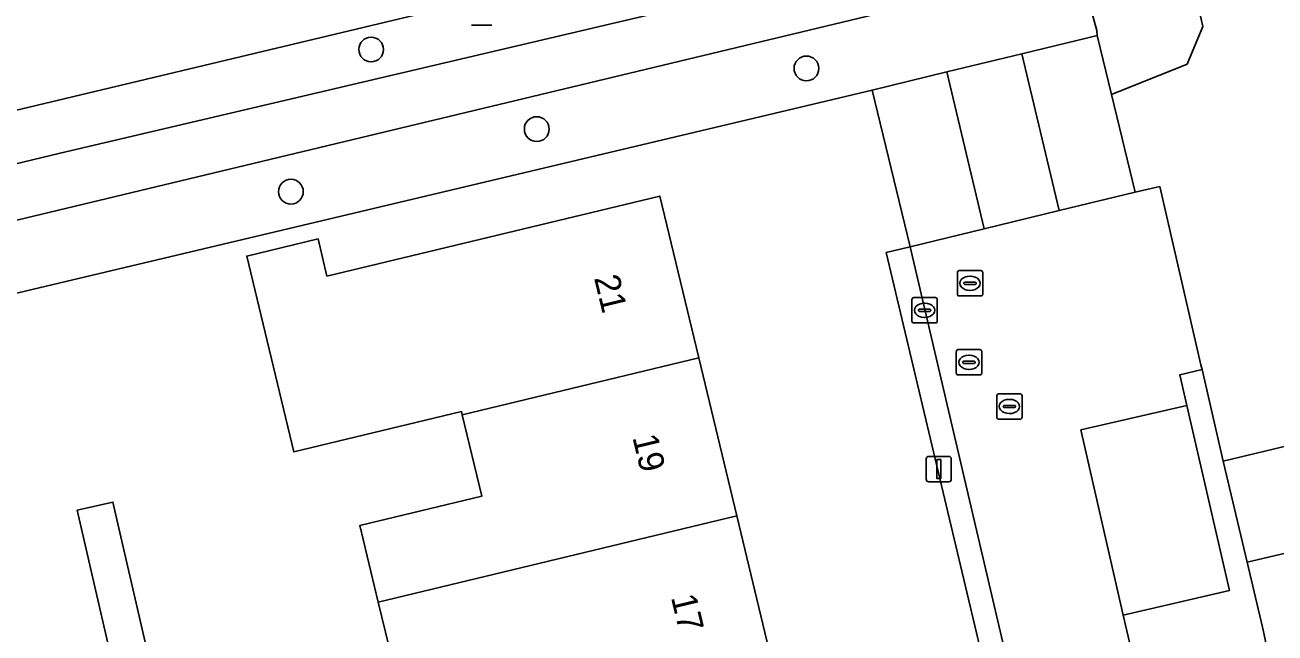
# Model space of a CAD drawing. Extents: x 157648 to 158502, y 379212 to 380938.
# Drawn here: x 158196.62 to 158245.9, y 380856.45 to 380880.43 of the extents above; entities that cross this region are included whole.
import ezdxf

# ---------------------------------------------------------------- set-up
doc = ezdxf.new("R2010")
doc.units = 0
for name, color, linetype in [('IMGEO_Berm_groen', 7, 'Continuous'), ('IMGEO_Boom', 7, 'Continuous'), ('IMGEO_Brandkraan', 7, 'Continuous'), ('IMGEO_Erf', 7, 'Continuous'), ('IMGEO_Fietspad_gesloten', 7, 'Continuous'), ('IMGEO_Groenvoorziening', 7, 'Continuous'), ('IMGEO_Kolk', 7, 'Continuous'), ('IMGEO_Lichtmast', 7, 'Continuous'), ('IMGEO_Muur', 7, 'Continuous'), ('IMGEO_Pand', 7, 'Continuous'), ('IMGEO_Pand_nummerreeks', 7, 'Continuous'), ('IMGEO_Parkeervlak_open', 7, 'Continuous'), ('IMGEO_Rijbaan_lokaal_open', 7, 'Continuous'), ('IMGEO_Rioolput', 7, 'Continuous'), ('IMGEO_Voetpad_open', 7, 'Continuous')]:
    doc.layers.add(name, color=color, linetype=linetype)

msp = doc.modelspace()

# ---------------------------------------------------------------- linework, layer by layer
at = {"layer": 'IMGEO_Berm_groen'}
for points in [[(158247.927, 380894.961), (158241.25, 380890.308), (158241.053, 380890.179), (158237.983, 380888.371), (158234.764, 380886.844), (158227.239, 380884.51), (158216.562, 380881.917), (158176.169, 380872.274), (158170.786, 380871.038), (158169.397, 380870.904), (158167.571, 380870.872), (158165.75, 380871.003), (158163.948, 380871.297), (158155.69, 380872.659), (158150.365, 380873.521), (158148.523, 380873.783), (158145.729, 380873.832), (158142.943, 380873.632), (158141.381, 380873.409), (158125.611, 380869.701), (158120.899, 380868.795), (158112.29, 380866.807), (158104.631, 380865.308)], [(158175.796, 380870.028), (158198.003, 380875.375), (158230.074, 380882.921), (158233.565, 380883.858), (158235.501, 380884.527), (158238.669, 380885.752), (158241.715, 380887.254), (158242.343, 380887.608), (158251.028, 380892.001)]]:
    msp.add_lwpolyline(points, dxfattribs=at)
at = {"layer": 'IMGEO_Boom'}
for centre in [(158210.269, 380879.461), (158227.432, 380878.713), (158216.797, 380876.321), (158207.103, 380873.852)]:
    msp.add_circle(centre, 0.489, dxfattribs=at)
at = {"layer": 'IMGEO_Brandkraan'}
for p, q in [((158231.588, 380868.751), (158231.588, 380869.603)), ((158231.663, 380869.677), (158232.515, 380869.677)), ((158232.076, 380869.457), (158232.101, 380869.457)), ((158232.589, 380869.603), (158232.589, 380868.751)), ((158231.847, 380869.171), (158231.847, 380869.183)), ((158232.285, 380869.134), (158231.887, 380869.134)), ((158231.89, 380869.22), (158232.288, 380869.22)), ((158232.099, 380868.897), (158232.074, 380868.897)), ((158232.331, 380869.183), (158232.331, 380869.171)), ((158232.515, 380868.677), (158231.663, 380868.677))]:
    msp.add_line(p, q, dxfattribs=at)
for points in [[(158231.588, 380868.751), (158231.588, 380869.603)], [(158231.663, 380869.677), (158232.515, 380869.677)], [(158232.589, 380869.603), (158232.589, 380868.751)], [(158232.515, 380868.677), (158231.663, 380868.677)]]:
    msp.add_lwpolyline(points, dxfattribs=at)
for centre, radius, start, end in [((158231.665, 380869.601), 0.0765, 91.552, 178.448), ((158231.665, 380869.601), 0.0765, 91.552, 178.448), ((158232.513, 380869.601), 0.0765, 1.552, 88.448), ((158232.513, 380869.601), 0.0765, 1.552, 88.448), ((158231.887, 380869.18), 0.0403, 85.8775, 175.7526), ((158231.884, 380869.17), 0.0366, 178.938, 274.7102), ((158232.288, 380869.177), 0.043, 264.8664, 352.4533), ((158232.292, 380869.182), 0.0386, 1.7309, 96.639), ((158231.665, 380868.753), 0.0765, 181.552, 268.448), ((158231.665, 380868.753), 0.0765, 181.552, 268.448), ((158232.513, 380868.753), 0.0765, 271.552, 358.448), ((158232.513, 380868.753), 0.0765, 271.552, 358.448)]:
    msp.add_arc(centre, radius, start, end, dxfattribs=at)
for centre, major_axis, ratio, start_param, end_param in [((158232.075, 380869.177), (-0.387, 0.002), 0.722429, 4.712389, 7.853982), ((158232.1, 380869.177), (-0.39, 0.002), 0.717154, 1.570796, 4.712389)]:
    msp.add_ellipse(centre, major_axis=major_axis, ratio=ratio, start_param=start_param, end_param=end_param, dxfattribs=at)
at = {"layer": 'IMGEO_Erf'}
for points in [[(158247.233, 380885.787), (158242.337, 380883.563), (158243.062, 380880.366), (158242.441, 380878.884), (158239.461, 380877.689), (158240.395, 380873.839), (158241.362, 380874.055), (158242.985, 380867.027), (158243.027, 380866.846), (158243.858, 380863.23), (158246.495, 380863.853)], [(158235.571, 380850.422), (158230.575, 380871.461), (158231.515, 380871.684), (158230.016, 380877.859), (158163.827, 380862.151)], [(158211.275, 380854.647), (158210.549, 380857.664), (158209.822, 380860.682), (158214.631, 380861.839), (158213.857, 380865.056), (158213.827, 380865.18), (158207.221, 380863.591), (158205.363, 380871.315), (158208.173, 380871.991), (158208.526, 380870.525), (158221.649, 380873.683), (158223.185, 380867.301), (158224.686, 380861.065), (158226.187, 380854.83)], [(158202.256, 380845.78), (158198.682, 380861.287), (158200.088, 380861.612), (158201.442, 380855.739)], [(158247.438, 380859.863), (158244.802, 380859.24), (158245.406, 380856.682), (158245.997, 380853.936)]]:
    msp.add_lwpolyline(points, dxfattribs=at)
at = {"layer": 'IMGEO_Fietspad_gesloten'}
msp.add_lwpolyline([(158104.631, 380865.308), (158112.29, 380866.807), (158120.899, 380868.795), (158125.611, 380869.701), (158141.381, 380873.409), (158142.943, 380873.632), (158145.729, 380873.832), (158148.523, 380873.783), (158150.365, 380873.521), (158155.69, 380872.659), (158163.948, 380871.297), (158165.75, 380871.003), (158167.571, 380870.872), (158169.397, 380870.904), (158170.786, 380871.038), (158176.169, 380872.274), (158216.562, 380881.917), (158227.239, 380884.51), (158234.764, 380886.844), (158237.983, 380888.371), (158241.053, 380890.179), (158241.25, 380890.308), (158247.927, 380894.961)], dxfattribs=at)
at = {"layer": 'IMGEO_Groenvoorziening'}
for points in [[(158163.153, 380865.08), (158163.573, 380863.242), (158163.827, 380862.151), (158230.016, 380877.859), (158232.968, 380878.575), (158235.923, 380879.293), (158238.576, 380879.936), (158238.897, 380880.014), (158238.886, 380880.212), (158238.465, 380881.749), (158241.901, 380883.359), (158242.337, 380883.563), (158247.233, 380885.787), (158247.97, 380886.122), (158256.958, 380888.253), (158268.099, 380890.778)], [(158253.447, 380890.878), (158244.278, 380886.139), (158242.731, 380885.244), (158240.021, 380883.923), (158237.204, 380882.85), (158231.096, 380881.082), (158178.582, 380868.481), (158173.991, 380867.557), (158171.184, 380867.259), (158167.176, 380867), (158165.172, 380867.015)]]:
    msp.add_lwpolyline(points, dxfattribs=at)
at = {"layer": 'IMGEO_Kolk'}
for p, q in [((158234.934, 380864.956), (158234.934, 380865.808)), ((158235.009, 380865.882), (158235.861, 380865.882)), ((158235.236, 380865.425), (158235.634, 380865.425)), ((158235.422, 380865.662), (158235.447, 380865.662)), ((158235.935, 380865.808), (158235.935, 380864.956)), ((158235.193, 380865.376), (158235.193, 380865.388)), ((158235.631, 380865.339), (158235.233, 380865.339)), ((158235.445, 380865.102), (158235.42, 380865.102)), ((158235.677, 380865.388), (158235.677, 380865.376)), ((158235.861, 380864.882), (158235.009, 380864.882))]:
    msp.add_line(p, q, dxfattribs=at)
for points in [[(158234.934, 380864.956), (158234.934, 380865.808)], [(158235.009, 380865.882), (158235.861, 380865.882)], [(158235.935, 380865.808), (158235.935, 380864.956)], [(158235.861, 380864.882), (158235.009, 380864.882)]]:
    msp.add_lwpolyline(points, dxfattribs=at)
for centre, radius, start, end in [((158235.011, 380865.806), 0.0765, 91.552, 178.448), ((158235.011, 380865.806), 0.0765, 91.552, 178.448), ((158235.233, 380865.385), 0.0403, 85.8775, 175.7526), ((158235.638, 380865.387), 0.0386, 1.7309, 96.639), ((158235.859, 380865.806), 0.0765, 1.552, 88.448), ((158235.859, 380865.806), 0.0765, 1.552, 88.448), ((158235.011, 380864.958), 0.0765, 181.552, 268.448), ((158235.011, 380864.958), 0.0765, 181.552, 268.448), ((158235.23, 380865.375), 0.0366, 178.938, 274.7102), ((158235.634, 380865.382), 0.043, 264.8664, 352.4533), ((158235.859, 380864.958), 0.0765, 271.552, 358.448), ((158235.859, 380864.958), 0.0765, 271.552, 358.448)]:
    msp.add_arc(centre, radius, start, end, dxfattribs=at)
for centre, major_axis, ratio, start_param, end_param in [((158235.421, 380865.382), (-0.387, 0.002), 0.722429, 4.712389, 7.853982), ((158235.446, 380865.382), (-0.39, 0.002), 0.717154, 1.570796, 4.712389)]:
    msp.add_ellipse(centre, major_axis=major_axis, ratio=ratio, start_param=start_param, end_param=end_param, dxfattribs=at)
at = {"layer": 'IMGEO_Lichtmast'}
for p, q in [((158215.021, 380880.427), (158214.231, 380880.427)), ((158214.231, 380880.427), (158215.021, 380880.427)), ((158232.153, 380862.513), (158232.153, 380863.313)), ((158232.153, 380863.313), (158232.153, 380862.513)), ((158232.253, 380863.413), (158233.043, 380863.413)), ((158233.043, 380863.413), (158232.253, 380863.413)), ((158233.143, 380863.313), (158233.143, 380862.513)), ((158233.143, 380862.513), (158233.143, 380863.313)), ((158233.043, 380862.413), (158232.253, 380862.413)), ((158232.253, 380862.413), (158233.043, 380862.413))]:
    msp.add_line(p, q, dxfattribs=at)
msp.add_lwpolyline([(158232.573, 380863.288), (158232.723, 380863.288), (158232.723, 380862.538), (158232.573, 380862.538), (158232.573, 380863.288)], dxfattribs=at)
for centre, start, end in [((158232.253, 380863.313), 90, 180), ((158232.253, 380863.313), 90, 180), ((158233.043, 380863.313), 0, 90), ((158233.043, 380863.313), 360, 90), ((158232.253, 380862.513), 180, 270), ((158232.253, 380862.513), 180, 270), ((158233.043, 380862.513), 270, 0), ((158233.043, 380862.513), 270, 0)]:
    msp.add_arc(centre, 0.1, start, end, dxfattribs=at)
at = {"layer": 'IMGEO_Muur'}
for points in [[(158243.027, 380866.846), (158242.985, 380867.027)], [(158243.858, 380863.23), (158243.027, 380866.846)]]:
    msp.add_lwpolyline(points, dxfattribs=at)
at = {"layer": 'IMGEO_Pand'}
for points in [[(158242.337, 380883.563), (158241.901, 380883.359), (158238.465, 380881.749), (158238.886, 380880.212), (158238.897, 380880.014), (158239.461, 380877.689), (158242.441, 380878.884), (158243.062, 380880.366)], [(158239.461, 380877.689), (158238.897, 380880.014), (158238.576, 380879.936), (158235.923, 380879.293), (158237.392, 380873.111), (158240.395, 380873.839)], [(158232.968, 380878.575), (158234.439, 380872.394), (158237.392, 380873.111), (158235.923, 380879.293)], [(158232.968, 380878.575), (158230.016, 380877.859), (158231.515, 380871.684), (158234.439, 380872.394)], [(158221.649, 380873.683), (158208.526, 380870.525), (158208.173, 380871.991), (158205.363, 380871.315), (158207.221, 380863.591), (158213.827, 380865.18), (158213.857, 380865.056), (158223.185, 380867.301)], [(158223.185, 380867.301), (158213.857, 380865.056), (158214.631, 380861.839), (158209.822, 380860.682), (158210.549, 380857.664), (158224.686, 380861.065)], [(158244.802, 380859.24), (158247.438, 380859.863), (158246.495, 380863.853), (158243.858, 380863.23)], [(158226.187, 380854.83), (158224.686, 380861.065), (158210.549, 380857.664), (158211.275, 380854.647), (158216.11, 380855.811), (158216.885, 380852.591)]]:
    msp.add_lwpolyline(points, close=True, dxfattribs=at)
at = {"layer": 'IMGEO_Parkeervlak_open'}
msp.add_lwpolyline([(158239.919, 380857.157), (158244.113, 380858.126), (158242.434, 380865.423), (158238.251, 380864.459)], close=True, dxfattribs=at)
at = {"layer": 'IMGEO_Rijbaan_lokaal_open'}
msp.add_lwpolyline([(158251.024, 380832.251), (158244.769, 380836.177), (158242.114, 380847.802), (158240.979, 380852.604), (158239.919, 380857.157), (158238.251, 380864.459), (158242.434, 380865.423), (158242.147, 380866.636), (158243.027, 380866.846), (158242.985, 380867.027), (158241.362, 380874.055), (158240.395, 380873.839), (158237.392, 380873.111), (158234.439, 380872.394), (158231.515, 380871.684), (158237.173, 380847.541), (158240.548, 380833.44), (158244.724, 380830.856), (158245.826, 380829.995), (158255.555, 380788.565)], dxfattribs=at)
at = {"layer": 'IMGEO_Rioolput'}
for p, q in [((158233.381, 380869.816), (158233.381, 380870.668)), ((158233.456, 380870.742), (158234.308, 380870.742)), ((158233.869, 380870.522), (158233.894, 380870.522)), ((158234.382, 380870.668), (158234.382, 380869.816)), ((158233.64, 380870.236), (158233.64, 380870.248)), ((158234.078, 380870.199), (158233.68, 380870.199)), ((158233.683, 380870.285), (158234.081, 380870.285)), ((158233.892, 380869.962), (158233.867, 380869.962)), ((158234.124, 380870.248), (158234.124, 380870.236)), ((158234.308, 380869.742), (158233.456, 380869.742)), ((158233.34, 380866.698), (158233.34, 380867.55)), ((158233.415, 380867.624), (158234.267, 380867.624)), ((158233.828, 380867.404), (158233.853, 380867.404)), ((158234.341, 380867.55), (158234.341, 380866.698)), ((158233.599, 380867.118), (158233.599, 380867.13)), ((158234.037, 380867.081), (158233.639, 380867.081)), ((158233.642, 380867.167), (158234.04, 380867.167)), ((158234.083, 380867.13), (158234.083, 380867.118)), ((158234.267, 380866.624), (158233.415, 380866.624)), ((158233.851, 380866.844), (158233.826, 380866.844))]:
    msp.add_line(p, q, dxfattribs=at)
for points in [[(158233.381, 380869.816), (158233.381, 380870.668)], [(158233.456, 380870.742), (158234.308, 380870.742)], [(158234.382, 380870.668), (158234.382, 380869.816)], [(158234.308, 380869.742), (158233.456, 380869.742)], [(158233.34, 380866.698), (158233.34, 380867.55)], [(158233.415, 380867.624), (158234.267, 380867.624)], [(158234.341, 380867.55), (158234.341, 380866.698)], [(158234.267, 380866.624), (158233.415, 380866.624)]]:
    msp.add_lwpolyline(points, dxfattribs=at)
for centre, radius, start, end in [((158233.458, 380870.666), 0.0765, 91.552, 178.448), ((158233.458, 380870.666), 0.0765, 91.552, 178.448), ((158234.306, 380870.666), 0.0765, 1.552, 88.448), ((158234.306, 380870.666), 0.0765, 1.552, 88.448), ((158233.68, 380870.245), 0.0403, 85.8775, 175.7526), ((158233.677, 380870.235), 0.0366, 178.938, 274.7102), ((158234.081, 380870.242), 0.043, 264.8664, 352.4533), ((158234.085, 380870.247), 0.0386, 1.7309, 96.639), ((158233.458, 380869.818), 0.0765, 181.552, 268.448), ((158233.458, 380869.818), 0.0765, 181.552, 268.448), ((158234.306, 380869.818), 0.0765, 271.552, 358.448), ((158234.306, 380869.818), 0.0765, 271.552, 358.448), ((158233.417, 380867.548), 0.0765, 91.552, 178.448), ((158233.417, 380867.548), 0.0765, 91.552, 178.448), ((158234.265, 380867.548), 0.0765, 1.552, 88.448), ((158234.265, 380867.548), 0.0765, 1.552, 88.448), ((158233.639, 380867.127), 0.0403, 85.8775, 175.7526), ((158233.636, 380867.117), 0.0366, 178.938, 274.7102), ((158234.04, 380867.124), 0.043, 264.8664, 352.4533), ((158234.044, 380867.129), 0.0386, 1.7309, 96.639), ((158233.417, 380866.7), 0.0765, 181.552, 268.448), ((158233.417, 380866.7), 0.0765, 181.552, 268.448), ((158234.265, 380866.7), 0.0765, 271.552, 358.448), ((158234.265, 380866.7), 0.0765, 271.552, 358.448)]:
    msp.add_arc(centre, radius, start, end, dxfattribs=at)
for centre, major_axis, ratio, start_param, end_param in [((158233.868, 380870.242), (-0.387, 0.002), 0.722429, 4.712389, 7.853982), ((158233.893, 380870.242), (-0.39, 0.002), 0.717154, 1.570796, 4.712389), ((158233.827, 380867.124), (-0.387, 0.002), 0.722429, 4.712389, 7.853982), ((158233.852, 380867.124), (-0.39, 0.002), 0.717154, 1.570796, 4.712389)]:
    msp.add_ellipse(centre, major_axis=major_axis, ratio=ratio, start_param=start_param, end_param=end_param, dxfattribs=at)
at = {"layer": 'IMGEO_Voetpad_open'}
msp.add_lwpolyline([(158251.028, 380892.001), (158242.343, 380887.608), (158241.715, 380887.254), (158238.669, 380885.752), (158235.501, 380884.527), (158233.565, 380883.858), (158230.074, 380882.921), (158198.003, 380875.375), (158175.796, 380870.028), (158175.184, 380869.895), (158171.914, 380869.367), (158168.609, 380869.132), (158165.296, 380869.194), (158165.172, 380867.015), (158167.176, 380867), (158171.184, 380867.259), (158173.991, 380867.557), (158178.582, 380868.481), (158231.096, 380881.082)], dxfattribs=at)
for points in [[(158231.515, 380871.684), (158230.575, 380871.461), (158235.571, 380850.422), (158230.728, 380849.308), (158231.486, 380846.302), (158231.719, 380845.417), (158231.903, 380844.699), (158234.881, 380832.061), (158236.255, 380832.428), (158232.868, 380846.559), (158237.173, 380847.541)], [(158248.365, 380844.076), (158247.588, 380847.376), (158245.997, 380853.936), (158245.406, 380856.682), (158244.802, 380859.24), (158243.858, 380863.23), (158243.027, 380866.846), (158242.147, 380866.636), (158242.434, 380865.423), (158244.113, 380858.126), (158239.919, 380857.157), (158240.979, 380852.604), (158245.164, 380853.578), (158246.294, 380848.786), (158242.114, 380847.802), (158244.769, 380836.177), (158251.024, 380832.251), (158252.238, 380834.159), (158247.001, 380837.483), (158246.795, 380837.437), (158246.104, 380840.37), (158245.396, 380843.377)], [(158200.088, 380861.612), (158198.682, 380861.287), (158202.256, 380845.78), (158203.425, 380840.709), (158198.594, 380839.596), (158199.785, 380834.427), (158199.901, 380834.455), (158200.415, 380832.315), (158200.28, 380832.282), (158202.136, 380824.23), (158203.449, 380824.546), (158203.704, 380824.608), (158200.29, 380838.795), (158205.081, 380839.948), (158202.47, 380851.277), (158202.119, 380851.192), (158201.047, 380855.644), (158201.442, 380855.739)]]:
    msp.add_lwpolyline(points, close=True, dxfattribs=at)

# ---------------------------------------------------------------- texts
at = {"layer": 'IMGEO_Pand_nummerreeks'}
for s, rotation, p in [('21', 283.5331, (158219.053, 380870.454)), ('19', 283.5329, (158220.565, 380864.168)), ('17', 283.5329, (158222.083, 380857.86))]:
    msp.add_text(s, height=1, rotation=rotation, dxfattribs=at).set_placement(p)

doc.saveas('drawing.dxf')
